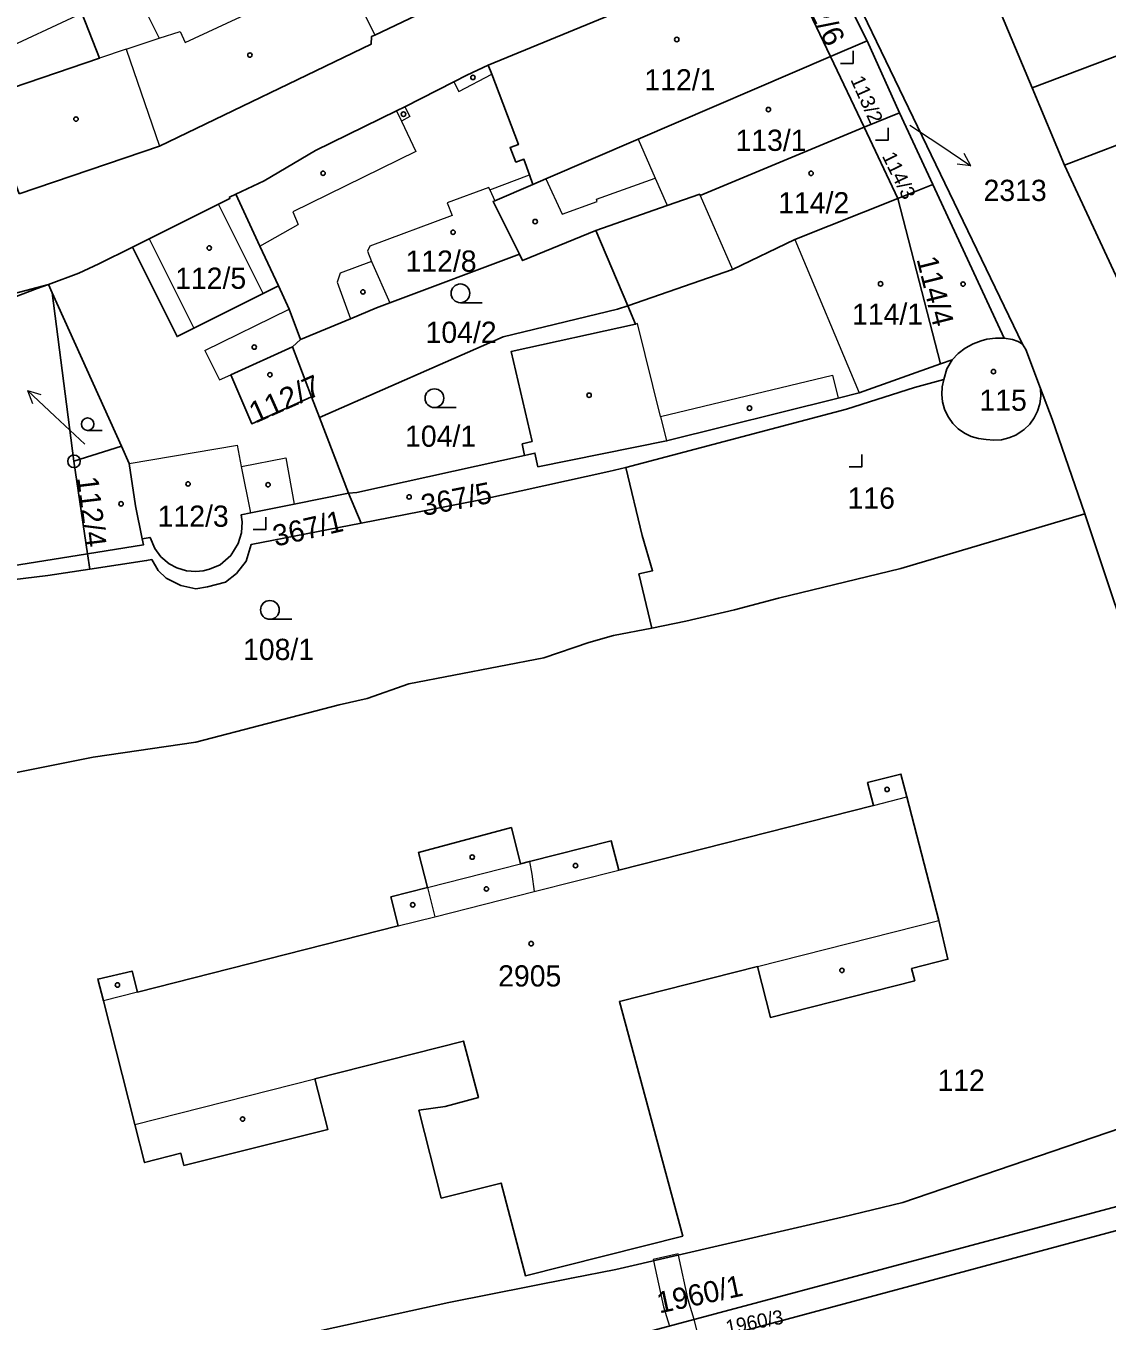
# Model space of a CAD drawing. Extents: x -679733 to -673243, y -1075091 to -1066557.
# Drawn here: x -676396.8 to -676310.3, y -1071918.1 to -1071814.4 of the extents above; entities that cross this region are included whole.
import ezdxf
from ezdxf.enums import TextEntityAlignment as Align

# ---------------------------------------------------------------- set-up
doc = ezdxf.new("R2010")
doc.units = 0
doc.header["$LTSCALE"] = 0.68
for name, color, linetype, lineweight in [('1', 7, 'Continuous', 25), ('13', 7, 'Continuous', 13), ('3', 7, 'Continuous', 25), ('4', 7, 'Continuous', 13), ('5', 7, 'Continuous', 25), ('7', 7, 'Continuous', 13), ('8', 7, 'Continuous', 25)]:
    doc.layers.add(name, color=color, linetype=linetype, lineweight=lineweight)
doc.layers.add('2', color=7, linetype='Continuous')

msp = doc.modelspace()

# ---------------------------------------------------------------- linework, layer by layer
at = {"layer": '1'}
for p, q in [((-676336.62, -1071807.99), (-676359.81, -1071817.54)), ((-676332.41, -1071816.86), (-676336.62, -1071807.99)), ((-676324.23, -1071827.1), (-676326.9, -1071821.35)), ((-676327.02, -1071828.22), (-676329.72, -1071822.52)), ((-676327.02, -1071828.22), (-676324.23, -1071827.1)), ((-676318.5, -1071839.41), (-676324.23, -1071827.1)), ((-676323.6, -1071841.47), (-676327.02, -1071828.22)), ((-676351.19, -1071830.78), (-676348.65, -1071836.82)), ((-676411.81, -1071839.57), (-676395.03, -1071835.1)), ((-676392.98, -1071849.27), (-676394.73, -1071835.77)), ((-676373.96, -1071844.11), (-676375.49, -1071840.1)), ((-676322.68, -1071841.15), (-676323.6, -1071841.47)), ((-676369.98, -1071854.22), (-676371.01, -1071851.82)), ((-676391.9, -1071856.69), (-676391.72, -1071857.92)), ((-676363.57, -1071908.29), (-676365.38, -1071901.25))]:
    msp.add_line(p, q, dxfattribs=at)
for points in [[(-676368.92, -1071732.38), (-676368.43, -1071734.45), (-676360.46, -1071751.23), (-676343.97, -1071784.01), (-676336.24, -1071800.05), (-676333.11, -1071806.54), (-676317.04, -1071839.88)], [(-676397.37, -1071827.85), (-676386.14, -1071824.04), (-676369.19, -1071815.87), (-676369.17, -1071815.26), (-676368.89, -1071815.13), (-676364.46, -1071813.04), (-676364.01, -1071813.37), (-676363.53, -1071813.15), (-676361.04, -1071812.01), (-676360.97, -1071812.22), (-676353.45, -1071808.69), (-676353.4, -1071808.78), (-676346.11, -1071805.11), (-676346.15, -1071804.99), (-676337.29, -1071800.57)], [(-676332.41, -1071816.86), (-676329.47, -1071815.59), (-676333.85, -1071806.85), (-676336.62, -1071807.99)], [(-676394.73, -1071807.91), (-676392.77, -1071812.43), (-676392.35, -1071813.38), (-676390.94, -1071816.99), (-676400.19, -1071820.14), (-676397.37, -1071827.85)], [(-676277.52, -1071810.45), (-676282.65, -1071813.66), (-676285.79, -1071815.71), (-676288.23, -1071816.79), (-676290.27, -1071817.7), (-676290.6, -1071816.93), (-676295.73, -1071819.13), (-676297.1, -1071819.72), (-676297.52, -1071819.9), (-676297.65, -1071819.58), (-676297.95, -1071819.7), (-676298, -1071819.56), (-676300.79, -1071820.63), (-676300.85, -1071820.49), (-676304.17, -1071821.92), (-676313.69, -1071825.56)], [(-676304.3, -1071850.82), (-676309.42, -1071837.15), (-676308.5, -1071836.69), (-676313.69, -1071825.56), (-676316.27, -1071819.37), (-676319.84, -1071810.83)], [(-676295.01, -1071810.61), (-676298.41, -1071811.76), (-676300.21, -1071812.77), (-676300.01, -1071813.23), (-676316.27, -1071819.37)], [(-676329.72, -1071822.52), (-676326.9, -1071821.35), (-676329.47, -1071815.59)], [(-676380.03, -1071827.88), (-676377.74, -1071826.8), (-676373.63, -1071824.39), (-676367.15, -1071821.21), (-676366.49, -1071820.87), (-676362.57, -1071818.87), (-676361.54, -1071818.35), (-676359.81, -1071817.54)], [(-676359.81, -1071817.54), (-676359.53, -1071818.27), (-676357.4, -1071823.9), (-676358.06, -1071824.13), (-676357.6, -1071825.31), (-676356.96, -1071825.08), (-676356.52, -1071826.32), (-676356.24, -1071827.1)], [(-676356.24, -1071827.1), (-676355.19, -1071826.65), (-676347.8, -1071823.47), (-676332.41, -1071816.86)], [(-676351.19, -1071830.78), (-676345.48, -1071828.79), (-676342.88, -1071827.88), (-676342.84, -1071827.98), (-676329.72, -1071822.52), (-676332.41, -1071816.86)], [(-676356.24, -1071827.1), (-676359.28, -1071828.41), (-676359.42, -1071828.46), (-676357.32, -1071832.67)], [(-676380.03, -1071827.88), (-676380.53, -1071828.11), (-676380.49, -1071828.22), (-676381.41, -1071828.68), (-676386.96, -1071831.45), (-676388.3, -1071832.12)], [(-676376.61, -1071835.23), (-676378.1, -1071832.04), (-676380.03, -1071827.88)], [(-676327.02, -1071828.22), (-676335.26, -1071831.52), (-676340.26, -1071833.92), (-676348.65, -1071836.82)], [(-676357.32, -1071832.67), (-676357.06, -1071833.2), (-676351.19, -1071830.78)], [(-676388.3, -1071832.12), (-676390.98, -1071833.46), (-676392.6, -1071834.21), (-676395.03, -1071835.1)], [(-676376.61, -1071835.23), (-676377.84, -1071835.84), (-676383.39, -1071838.61), (-676384.73, -1071839.28), (-676388.3, -1071832.12)], [(-676357.32, -1071832.67), (-676367.7, -1071836.59), (-676368.76, -1071836.99), (-676370.83, -1071837.85), (-676374.83, -1071839.52)], [(-676395.03, -1071835.1), (-676395.92, -1071835.42), (-676401.08, -1071837.39), (-676404.14, -1071838.44), (-676407.88, -1071839.94), (-676411.27, -1071840.68), (-676411.67, -1071840.78)], [(-676395.03, -1071835.1), (-676394.73, -1071835.77), (-676389.17, -1071848.06)], [(-676374.83, -1071839.52), (-676375.74, -1071837.1), (-676376.61, -1071835.23)], [(-676348.65, -1071836.82), (-676349.46, -1071837.1), (-676358.63, -1071839.31), (-676373.32, -1071845.77)], [(-676348.65, -1071836.82), (-676348.02, -1071838.3), (-676357.98, -1071840.49), (-676356.3, -1071847.68), (-676357.09, -1071847.88), (-676356.9, -1071848.81)], [(-676373.96, -1071844.11), (-676378.75, -1071846.26), (-676380.41, -1071842.34), (-676375.49, -1071840.1), (-676374.83, -1071839.52)], [(-676318.5, -1071839.41), (-676319.208, -1071839.407), (-676319.909, -1071839.504), (-676320.343, -1071839.617), (-676321.003, -1071839.872), (-676321.62, -1071840.217), (-676322.183, -1071840.646), (-676322.68, -1071841.15)], [(-676317.04, -1071839.88), (-676317.38, -1071839.68), (-676317.85, -1071839.52), (-676318.5, -1071839.41)], [(-676315.59, -1071843.45), (-676316.77, -1071840.33), (-676317.04, -1071839.88)], [(-676323.6, -1071841.47), (-676330.11, -1071843.78), (-676331.81, -1071844.23), (-676345.54, -1071847.64), (-676355.83, -1071849.71), (-676356.08, -1071848.62), (-676356.9, -1071848.81)], [(-676322.68, -1071841.15), (-676323.09, -1071841.86), (-676323.34, -1071842.71)], [(-676348.81, -1071849.76), (-676331.13, -1071845.1), (-676325.7, -1071843.36), (-676323.34, -1071842.71)], [(-676323.34, -1071842.71), (-676323.476, -1071843.303), (-676323.512, -1071843.911), (-676323.449, -1071844.516), (-676323.287, -1071845.103), (-676323.032, -1071845.655), (-676322.975, -1071845.752), (-676322.617, -1071846.244), (-676322.184, -1071846.671), (-676321.686, -1071847.022), (-676321.138, -1071847.286), (-676320.554, -1071847.457), (-676319.95, -1071847.53), (-676319.342, -1071847.588), (-676318.733, -1071847.545), (-676318.139, -1071847.404), (-676317.576, -1071847.168), (-676317.059, -1071846.843), (-676316.901, -1071846.718), (-676316.467, -1071846.289), (-676316.108, -1071845.795), (-676315.835, -1071845.249), (-676315.655, -1071844.665), (-676315.572, -1071844.06), (-676315.59, -1071843.45)], [(-676315.59, -1071843.45), (-676314.66, -1071845.89), (-676312.04, -1071853.49)], [(-676371.01, -1071851.82), (-676373.32, -1071845.77), (-676373.96, -1071844.11)], [(-676389.17, -1071848.06), (-676392.98, -1071849.27), (-676391.9, -1071856.69)], [(-676389.17, -1071848.06), (-676388.55, -1071849.44), (-676388.05, -1071852.83), (-676387.52, -1071855.48)], [(-676356.9, -1071848.81), (-676370.33, -1071851.77), (-676371.01, -1071851.82)], [(-676369.98, -1071854.22), (-676360.57, -1071852.39), (-676350.17, -1071850.08), (-676348.81, -1071849.76)], [(-676348.81, -1071849.76), (-676347.48, -1071855.23), (-676346.66, -1071858.04), (-676347.75, -1071858.29), (-676346.72, -1071862.65)], [(-676387.52, -1071855.48), (-676386.89, -1071855.37), (-676386.51, -1071856.26), (-676386.02, -1071856.92), (-676385.37, -1071857.48), (-676384.75, -1071857.8), (-676383.96, -1071858.05), (-676383.23, -1071858.11), (-676382.64, -1071858.06), (-676382.13, -1071857.92), (-676381.28, -1071857.56), (-676380.43, -1071856.82), (-676379.84, -1071855.86), (-676379.56, -1071854.99), (-676379.51, -1071854.13), (-676379.6, -1071853.57), (-676378.82, -1071853.41), (-676375.35, -1071852.7), (-676371.01, -1071851.82)], [(-676312.04, -1071853.49), (-676326.77, -1071857.85), (-676336.57, -1071860.24), (-676340.11, -1071861.16), (-676343.99, -1071862.07), (-676346.72, -1071862.65)], [(-676297.85, -1071896.38), (-676301.01, -1071886.96), (-676301.89, -1071884.16), (-676305.6, -1071872.98), (-676307.16, -1071868.11), (-676312.04, -1071853.49)], [(-676391.72, -1071857.92), (-676387.17, -1071857.23), (-676386.75, -1071857.15), (-676386.23, -1071858.01), (-676385.59, -1071858.63), (-676384.43, -1071859.22), (-676383.21, -1071859.49), (-676382.28, -1071859.34), (-676380.84, -1071858.95), (-676379.96, -1071858.26), (-676379.18, -1071857.27), (-676378.79, -1071855.93), (-676369.98, -1071854.22)], [(-676387.52, -1071855.48), (-676387.42, -1071855.97), (-676391.9, -1071856.69)], [(-676409.63, -1071857.76), (-676404.2, -1071857.16), (-676404.08, -1071858.63), (-676391.9, -1071856.69)], [(-676391.72, -1071857.92), (-676395.06, -1071858.42), (-676406.1, -1071859.75), (-676409.35, -1071860.11)], [(-676346.72, -1071862.65), (-676349.79, -1071863.23), (-676351.76, -1071863.8), (-676355.35, -1071865.02), (-676366.16, -1071867.1), (-676369.51, -1071868.27), (-676371.75, -1071868.79), (-676383.23, -1071871.78), (-676391.43, -1071872.96), (-676397.85, -1071874.25), (-676404.64, -1071873.64)], [(-676365.38, -1071901.25), (-676363.26, -1071900.94), (-676360.6, -1071900.24), (-676361.8, -1071895.71), (-676373.69, -1071898.73), (-676372.66, -1071902.8), (-676384.17, -1071905.67), (-676384.42, -1071904.7), (-676387.33, -1071905.44), (-676388.11, -1071902.39), (-676390.62, -1071892.48), (-676391.07, -1071890.74), (-676388.33, -1071890.1), (-676387.9, -1071891.79), (-676367.02, -1071886.49), (-676367.61, -1071884.16), (-676364.67, -1071883.42), (-676365.39, -1071880.6), (-676357.96, -1071878.61), (-676357.22, -1071881.52), (-676356.52, -1071881.34), (-676349.96, -1071879.68), (-676349.36, -1071882.01), (-676328.98, -1071876.84), (-676329.45, -1071874.99), (-676326.77, -1071874.33), (-676326.31, -1071876.16), (-676323.74, -1071886.06), (-676323.01, -1071889.16), (-676325.92, -1071889.91), (-676325.67, -1071890.88), (-676337.22, -1071893.82), (-676338.26, -1071889.74), (-676349.31, -1071892.54), (-676344.24, -1071911.33), (-676356.84, -1071914.51), (-676358.79, -1071907.09), (-676363.57, -1071908.29)], [(-676386.32, -1071921.67), (-676373.19, -1071918.89), (-676362.98, -1071916.66), (-676353.15, -1071914.69), (-676349.6, -1071914.02), (-676331.48, -1071909.81), (-676326.61, -1071908.65), (-676299.34, -1071899.31), (-676297.85, -1071896.38)], [(-676387.58, -1071941.35), (-676384.43, -1071936.96), (-676375.96, -1071928.98), (-676364.91, -1071923.77), (-676304.78, -1071907.71), (-676297.93, -1071904.43), (-676296.28, -1071899.99)], [(-676295.13, -1071902.52), (-676296.41, -1071905.95), (-676304.35, -1071909.5), (-676364.66, -1071925.74), (-676375.64, -1071931.09), (-676382.94, -1071938.2), (-676387.67, -1071944.57), (-676393.17, -1071962.19), (-676409.55, -1072024.04), (-676425.12, -1072082.52), (-676427.14, -1072091.8), (-676426.89, -1072108.9), (-676422.15, -1072126.21), (-676412.96, -1072141.55), (-676403.18, -1072152.89), (-676393.86, -1072163.85), (-676389.15, -1072169.1)]]:
    msp.add_lwpolyline(points, dxfattribs=at)
at = {"layer": '13'}
for points in [[(-676344.58, -1071912.85), (-676344.61, -1071912.74), (-676346.61, -1071913.2)], [(-676346.61, -1071913.2), (-676346.59, -1071913.32), (-676345.79, -1071917.01), (-676345.31, -1071918.54)], [(-676342.86, -1071919.87), (-676343.32, -1071918), (-676343.81, -1071916.43), (-676344.58, -1071912.85)]]:
    msp.add_lwpolyline(points, dxfattribs=at)
at = {"layer": '3'}
for p, q in [((-676362.043, -1071836.57), (-676360.293, -1071836.57)), ((-676364.123, -1071844.97), (-676362.373, -1071844.97)), ((-676391.885, -1071846.8), (-676390.713, -1071846.8)), ((-676377.293, -1071861.93), (-676375.543, -1071861.93))]:
    msp.add_line(p, q, dxfattribs=at)
for points in [[(-676331.601, -1071817.41), (-676330.6, -1071817.41), (-676330.6, -1071816.41)], [(-676328.801, -1071823.56), (-676327.8, -1071823.56), (-676327.8, -1071822.56)], [(-676330.911, -1071849.72), (-676329.91, -1071849.72), (-676329.91, -1071848.72)], [(-676378.621, -1071854.74), (-676377.62, -1071854.74), (-676377.62, -1071853.74)]]:
    msp.add_lwpolyline(points, dxfattribs=at)
for centre, radius in [((-676362.0429, -1071835.8198), 0.75), ((-676364.1229, -1071844.2198), 0.75), ((-676391.8852, -1071846.2974), 0.5025), ((-676377.2929, -1071861.1798), 0.75)]:
    msp.add_circle(centre, radius, dxfattribs=at)
at = {"layer": '4'}
for p, q in [((-676388.58, -1071810.46), (-676386.17, -1071815.39)), ((-676384.07, -1071815.73), (-676372.2, -1071810.2)), ((-676370.37, -1071812.16), (-676368.89, -1071815.13)), ((-676405.42, -1071819.45), (-676392.35, -1071813.38)), ((-676388.81, -1071816.26), (-676386.17, -1071815.39)), ((-676386.17, -1071815.39), (-676384.49, -1071814.84)), ((-676384.49, -1071814.84), (-676384.07, -1071815.73)), ((-676388.81, -1071816.26), (-676390.94, -1071816.99)), ((-676388.81, -1071816.26), (-676386.14, -1071824.04)), ((-676362.17, -1071819.65), (-676359.53, -1071818.27)), ((-676362.57, -1071818.87), (-676362.17, -1071819.65)), ((-676366.49, -1071820.87), (-676366.1, -1071821.65)), ((-676367.15, -1071821.21), (-676366.76, -1071822.03)), ((-676366.1, -1071821.65), (-676366.76, -1071822.03)), ((-676366.76, -1071822.03), (-676365.61, -1071824.47)), ((-676347.8, -1071823.47), (-676346.44, -1071826.59)), ((-676365.61, -1071824.47), (-676375.46, -1071829.28)), ((-676359.68, -1071827.52), (-676356.52, -1071826.32)), ((-676355.19, -1071826.65), (-676353.9, -1071829.47)), ((-676351.15, -1071828.27), (-676346.44, -1071826.59)), ((-676346.44, -1071826.59), (-676345.54, -1071828.65)), ((-676359.76, -1071827.33), (-676363.09, -1071828.57)), ((-676359.68, -1071827.52), (-676359.76, -1071827.33)), ((-676359.68, -1071827.52), (-676359.28, -1071828.41)), ((-676342.84, -1071827.98), (-676340.26, -1071833.92)), ((-676377.84, -1071835.84), (-676381.41, -1071828.68)), ((-676363.09, -1071828.57), (-676362.71, -1071829.59)), ((-676353.9, -1071829.47), (-676351.08, -1071828.46)), ((-676351.08, -1071828.46), (-676351.15, -1071828.27)), ((-676345.54, -1071828.65), (-676345.48, -1071828.79)), ((-676375.46, -1071829.28), (-676375.04, -1071830.3)), ((-676362.71, -1071829.59), (-676369.3, -1071832.05)), ((-676378.1, -1071832.04), (-676375.04, -1071830.3)), ((-676386.96, -1071831.45), (-676383.39, -1071838.61)), ((-676369.3, -1071832.05), (-676369.47, -1071832.43)), ((-676335.26, -1071831.52), (-676330.11, -1071843.78)), ((-676369.16, -1071833.26), (-676371.67, -1071834.2)), ((-676369.47, -1071832.43), (-676369.16, -1071833.26)), ((-676369.16, -1071833.26), (-676367.7, -1071836.59)), ((-676371.67, -1071834.2), (-676371.92, -1071834.93)), ((-676371.92, -1071834.93), (-676370.83, -1071837.85)), ((-676382.5, -1071840.39), (-676375.74, -1071837.1)), ((-676347.87, -1071838.24), (-676348.02, -1071838.3)), ((-676346.03, -1071845.68), (-676347.87, -1071838.24)), ((-676382.5, -1071840.39), (-676381.32, -1071842.75)), ((-676381.32, -1071842.75), (-676380.41, -1071842.34)), ((-676346.03, -1071845.68), (-676332.26, -1071842.37)), ((-676332.26, -1071842.37), (-676331.81, -1071844.23)), ((-676346.03, -1071845.68), (-676345.54, -1071847.64)), ((-676388.55, -1071849.44), (-676379.89, -1071847.98)), ((-676379.56, -1071849.68), (-676379.89, -1071847.98)), ((-676379.56, -1071849.68), (-676376.03, -1071848.99)), ((-676378.82, -1071853.41), (-676379.56, -1071849.68)), ((-676376.03, -1071848.99), (-676375.35, -1071852.7)), ((-676328.98, -1071876.84), (-676326.31, -1071876.16)), ((-676364.67, -1071883.42), (-676357.22, -1071881.52)), ((-676356.52, -1071881.34), (-676356.33, -1071882.35)), ((-676356.14, -1071883.73), (-676349.36, -1071882.01)), ((-676356.33, -1071882.35), (-676356.14, -1071883.73)), ((-676364.67, -1071883.42), (-676364.08, -1071885.75)), ((-676364.08, -1071885.75), (-676356.14, -1071883.73)), ((-676367.02, -1071886.49), (-676364.08, -1071885.75)), ((-676338.26, -1071889.74), (-676323.74, -1071886.06)), ((-676387.9, -1071891.79), (-676390.62, -1071892.48)), ((-676388.11, -1071902.39), (-676373.69, -1071898.73))]:
    msp.add_line(p, q, dxfattribs=at)
at = {"layer": '5'}
for centre in [(-676344.7168, -1071815.4892), (-676378.8968, -1071816.7392), (-676361.0368, -1071818.5292), (-676337.3868, -1071821.0992), (-676392.8168, -1071821.8592), (-676366.5968, -1071821.4692), (-676373.0368, -1071826.1992), (-676333.9668, -1071826.2092), (-676356.0568, -1071830.0692), (-676362.6268, -1071830.9292), (-676382.1468, -1071832.1892), (-676328.4068, -1071835.0592), (-676321.7968, -1071835.0792), (-676369.8468, -1071835.7092), (-676378.5468, -1071840.1292), (-676377.2868, -1071842.3392), (-676319.3668, -1071842.0892), (-676351.7368, -1071843.9792), (-676338.8968, -1071845.0192), (-676383.8468, -1071851.0892), (-676377.4368, -1071851.1492), (-676366.1468, -1071852.1292), (-676389.2068, -1071852.6792), (-676327.8868, -1071875.5592), (-676361.0968, -1071880.9792), (-676352.8268, -1071881.6592), (-676359.9568, -1071883.5292), (-676365.8568, -1071884.7992), (-676356.3768, -1071887.9092), (-676331.4968, -1071890.0492), (-676389.4968, -1071891.2192), (-676379.4768, -1071901.9592)]:
    msp.add_circle(centre, 0.175, dxfattribs=at)
at = {"layer": '7'}
for p, q in [((-676321.172, -1071825.608), (-676321.722, -1071824.633)), ((-676396.695, -1071843.603), (-676396.304, -1071844.653))]:
    msp.add_line(p, q, dxfattribs=at)
for points in [[(-676326.05, -1071822.35), (-676323.66, -1071823.93), (-676321.172, -1071825.608), (-676322.282, -1071825.463)], [(-676392.12, -1071847.91), (-676394.5, -1071845.65), (-676396.695, -1071843.603), (-676395.621, -1071843.92)]]:
    msp.add_lwpolyline(points, dxfattribs=at)
at = {"layer": '8'}
for radius in [0.5, 0.0303]:
    msp.add_circle((-676392.98, -1071849.2699), radius, dxfattribs=at)

# ---------------------------------------------------------------- texts
at = {"layer": '2', "width": 1.05}
for s, height, rotation, p in [('112/6', 1.7, 296, (-676335.323, -1071810.812)), ('113/2', 1.14, 294, (-676330.84, -1071818.691)), ('114/3', 1.14, 296, (-676328.312, -1071824.819)), ('112/7', 1.7, 24, (-676378.484, -1071846.266))]:
    msp.add_text(s, height=height, rotation=rotation, dxfattribs=at).set_placement(p)
at = {"layer": '2'}
for s, p in [('112/1', (-676347.31, -1071819.57)), ('113/1', (-676340.02, -1071824.41)), ('2313', (-676320.16, -1071828.423)), ('114/2', (-676336.6, -1071829.42)), ('112/5', (-676384.88, -1071835.46)), ('114/1', (-676330.69, -1071838.34)), ('104/2', (-676364.83, -1071839.79)), ('115', (-676320.49, -1071845.229)), ('104/1', (-676366.47, -1071848.11)), ('116', (-676331.05, -1071853.07)), ('112/3', (-676386.28, -1071854.519)), ('108/1', (-676379.44, -1071865.19)), ('2905', (-676359.02, -1071891.34)), ('112', (-676323.85, -1071899.7))]:
    msp.add_text(s, height=1.7, dxfattribs=at).set_placement(p)
msp.add_text('112/8', height=1.7, dxfattribs=at).set_placement((-676363.59, -1071834.09), align=Align.CENTER)
for s, height, rotation, p in [('114/4', 1.7, 284, (-676325.534, -1071833.075)), ('112/4', 1.7, 277, (-676392.733, -1071850.583)), ('367/5', 1.7, 11, (-676365.007, -1071853.664)), ('367/1', 1.7, 13, (-676376.838, -1071856.118)), ('1960/1', 1.7, 12, (-676346.113, -1071917.531)), ('1960/3', 1.14, 11, (-676340.681, -1071919.219))]:
    msp.add_text(s, height=height, rotation=rotation, dxfattribs=at).set_placement(p)

doc.saveas('drawing.dxf')
